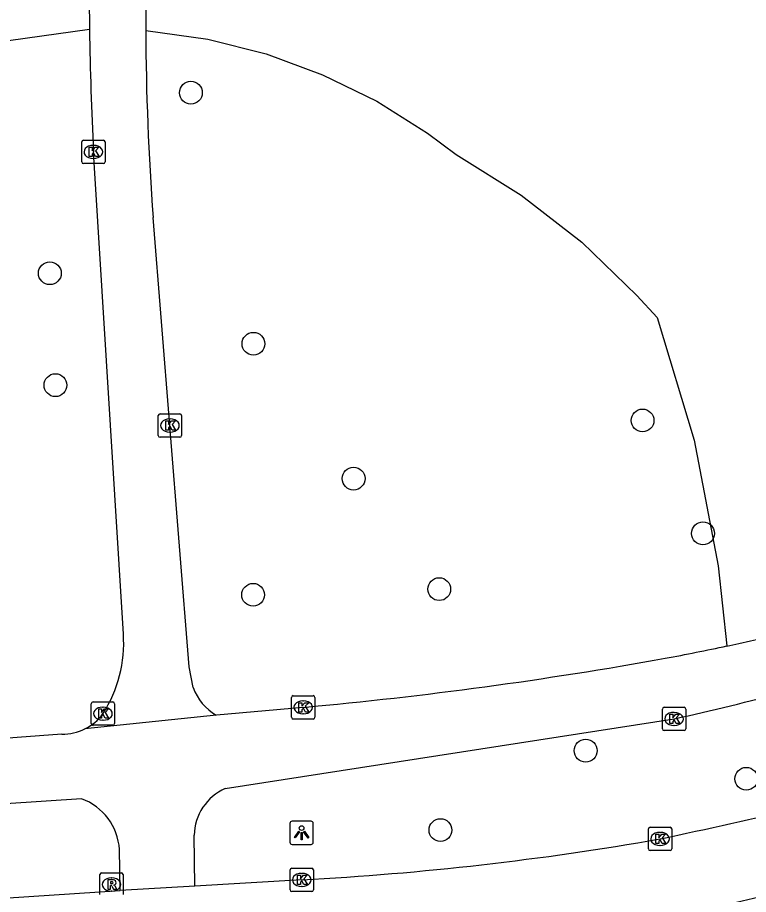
# Model space of a CAD drawing. Extents: x 160732 to 162105, y 387428 to 388479.
# Drawn here: x 160891.24 to 160922.55, y 387636.88 to 387674.46 of the extents above; entities that cross this region are included whole.
import ezdxf

# ---------------------------------------------------------------- set-up
doc = ezdxf.new("R2010")
doc.units = 0
for name, color, linetype in [('IMGEO_Boom', 7, 'Continuous'), ('IMGEO_Fietspad_gesloten', 7, 'Continuous'), ('IMGEO_Groenvoorziening', 7, 'Continuous'), ('IMGEO_Kolk', 7, 'Continuous'), ('IMGEO_Lichtpunt', 7, 'Continuous'), ('IMGEO_Rioolput', 7, 'Continuous'), ('IMGEO_Voetpad_open', 7, 'Continuous')]:
    doc.layers.add(name, color=color, linetype=linetype)

msp = doc.modelspace()

# ---------------------------------------------------------------- linework, layer by layer
at = {"layer": 'IMGEO_Boom'}
for centre in [(160898.663, 387671.235), (160892.621, 387663.499), (160901.343, 387660.477), (160892.861, 387658.702), (160918.012, 387657.189), (160905.634, 387654.698), (160920.602, 387652.35), (160909.303, 387649.96), (160901.33, 387649.718), (160915.575, 387643.039), (160922.456, 387641.832), (160909.355, 387639.634)]:
    msp.add_circle(centre, 0.489, dxfattribs=at)
at = {"layer": 'IMGEO_Fietspad_gesloten'}
for points in [[(160898.827, 387637.236), (160895.64, 387637.042)], [(160903.415, 387637.502), (160898.827, 387637.236)], [(160840.887, 387633.538), (160848.116, 387634.003), (160860.547, 387634.793), (160879.965, 387636.024), (160895.64, 387637.042)]]:
    msp.add_lwpolyline(points, dxfattribs=at)
for centre, radius, start, end in [((160876.686, 387839.616), 204.729, 281.8602, 283.59781), ((160896.624, 387764.884), 127.562, 273.05185, 279.9947), ((160873.933, 387845.155), 214.082, 282.32238, 283.38586)]:
    msp.add_arc(centre, radius, start, end, dxfattribs=at)
at = {"layer": 'IMGEO_Groenvoorziening'}
for points in [[(160894.32, 387673.95), (160883.998, 387672.504), (160882.394, 387672.045), (160881.628, 387671.69), (160880.228, 387670.749), (160879.054, 387669.538), (160878.158, 387668.109), (160876.763, 387666.27), (160873.854, 387663.013), (160870.621, 387660.077), (160867.098, 387657.496), (160863.325, 387655.297), (160859.343, 387653.504), (160855.195, 387652.137), (160850.927, 387651.212), (160844.53, 387650.061), (160837.576, 387649.526), (160830.604, 387649.721), (160831.069, 387639.224)], [(160896.728, 387673.908), (160899.385, 387673.527), (160901.886, 387672.896), (160904.308, 387672.007), (160906.623, 387670.87), (160908.806, 387669.497), (160910.024, 387668.582), (160912.813, 387666.847), (160915.406, 387664.829), (160917.774, 387662.551), (160918.632, 387661.596), (160920.224, 387656.345), (160921.259, 387650.956), (160921.626, 387647.524)]]:
    msp.add_lwpolyline(points, dxfattribs=at)
at = {"layer": 'IMGEO_Kolk'}
for p, q in [((160893.986, 387668.273), (160893.986, 387669.125)), ((160894.061, 387669.199), (160894.913, 387669.199)), ((160894.987, 387669.125), (160894.987, 387668.273)), ((160894.474, 387668.979), (160894.499, 387668.979)), ((160894.497, 387668.419), (160894.472, 387668.419)), ((160894.913, 387668.199), (160894.061, 387668.199)), ((160897.341, 387657.473), (160898.193, 387657.473)), ((160897.266, 387656.547), (160897.266, 387657.399)), ((160897.754, 387657.253), (160897.779, 387657.253)), ((160898.267, 387657.399), (160898.267, 387656.547)), ((160897.777, 387656.693), (160897.752, 387656.693)), ((160898.193, 387656.473), (160897.341, 387656.473)), ((160894.396, 387644.198), (160894.396, 387645.05)), ((160894.471, 387645.124), (160895.323, 387645.124)), ((160895.397, 387645.05), (160895.397, 387644.198)), ((160902.974, 387644.469), (160902.974, 387645.321)), ((160903.049, 387645.395), (160903.901, 387645.395)), ((160903.462, 387645.175), (160903.487, 387645.175)), ((160903.975, 387645.321), (160903.975, 387644.469)), ((160894.884, 387644.904), (160894.909, 387644.904)), ((160918.863, 387643.971), (160918.863, 387644.823)), ((160918.938, 387644.897), (160919.79, 387644.897)), ((160919.351, 387644.677), (160919.376, 387644.677)), ((160919.864, 387644.823), (160919.864, 387643.971)), ((160894.907, 387644.344), (160894.882, 387644.344)), ((160903.901, 387644.395), (160903.049, 387644.395)), ((160903.485, 387644.615), (160903.46, 387644.615)), ((160895.323, 387644.124), (160894.471, 387644.124)), ((160919.374, 387644.117), (160919.349, 387644.117)), ((160919.79, 387643.897), (160918.938, 387643.897)), ((160918.262, 387638.83), (160918.262, 387639.682)), ((160918.337, 387639.756), (160919.189, 387639.756)), ((160918.75, 387639.536), (160918.775, 387639.536)), ((160919.263, 387639.682), (160919.263, 387638.83)), ((160919.189, 387638.756), (160918.337, 387638.756)), ((160918.773, 387638.976), (160918.748, 387638.976)), ((160902.914, 387637.075), (160902.914, 387637.927)), ((160902.989, 387638.001), (160903.841, 387638.001)), ((160903.915, 387637.927), (160903.915, 387637.075)), ((160903.402, 387637.781), (160903.427, 387637.781)), ((160903.425, 387637.221), (160903.4, 387637.221)), ((160903.841, 387637.001), (160902.989, 387637.001))]:
    msp.add_line(p, q, dxfattribs=at)
for points in [[(160893.986, 387668.273), (160893.986, 387669.125)], [(160894.061, 387669.199), (160894.913, 387669.199)], [(160894.987, 387669.125), (160894.987, 387668.273)], [(160894.307, 387668.899), (160894.43, 387668.899), (160894.43, 387668.748), (160894.56, 387668.899), (160894.724, 387668.899), (160894.578, 387668.748), (160894.731, 387668.499), (160894.579, 387668.499), (160894.494, 387668.663), (160894.43, 387668.596), (160894.43, 387668.499), (160894.307, 387668.499), (160894.307, 387668.899)], [(160894.913, 387668.199), (160894.061, 387668.199)], [(160897.341, 387657.473), (160898.193, 387657.473)], [(160897.266, 387656.547), (160897.266, 387657.399)], [(160897.587, 387657.173), (160897.71, 387657.173), (160897.71, 387657.022), (160897.84, 387657.173), (160898.004, 387657.173), (160897.858, 387657.022), (160898.011, 387656.773), (160897.859, 387656.773), (160897.774, 387656.937), (160897.71, 387656.87), (160897.71, 387656.773), (160897.587, 387656.773), (160897.587, 387657.173)], [(160898.267, 387657.399), (160898.267, 387656.547)], [(160898.193, 387656.473), (160897.341, 387656.473)], [(160894.396, 387644.198), (160894.396, 387645.05)], [(160894.471, 387645.124), (160895.323, 387645.124)], [(160895.397, 387645.05), (160895.397, 387644.198)], [(160902.974, 387644.469), (160902.974, 387645.321)], [(160903.049, 387645.395), (160903.901, 387645.395)], [(160903.295, 387645.095), (160903.418, 387645.095), (160903.418, 387644.944), (160903.548, 387645.095), (160903.712, 387645.095), (160903.566, 387644.944), (160903.719, 387644.695), (160903.567, 387644.695), (160903.482, 387644.859), (160903.418, 387644.792), (160903.418, 387644.695), (160903.295, 387644.695), (160903.295, 387645.095)], [(160903.975, 387645.321), (160903.975, 387644.469)], [(160894.717, 387644.824), (160894.84, 387644.824), (160894.84, 387644.673), (160894.97, 387644.824), (160895.134, 387644.824), (160894.988, 387644.673), (160895.141, 387644.424), (160894.989, 387644.424), (160894.904, 387644.588), (160894.84, 387644.521), (160894.84, 387644.424), (160894.717, 387644.424), (160894.717, 387644.824)], [(160918.863, 387643.971), (160918.863, 387644.823)], [(160918.938, 387644.897), (160919.79, 387644.897)], [(160919.864, 387644.823), (160919.864, 387643.971)], [(160903.901, 387644.395), (160903.049, 387644.395)], [(160919.184, 387644.597), (160919.307, 387644.597), (160919.307, 387644.446), (160919.437, 387644.597), (160919.601, 387644.597), (160919.455, 387644.446), (160919.608, 387644.197), (160919.456, 387644.197), (160919.371, 387644.361), (160919.307, 387644.294), (160919.307, 387644.197), (160919.184, 387644.197), (160919.184, 387644.597)], [(160895.323, 387644.124), (160894.471, 387644.124)], [(160919.79, 387643.897), (160918.938, 387643.897)], [(160918.262, 387638.83), (160918.262, 387639.682)], [(160918.337, 387639.756), (160919.189, 387639.756)], [(160918.583, 387639.456), (160918.706, 387639.456), (160918.706, 387639.305), (160918.836, 387639.456), (160919, 387639.456), (160918.854, 387639.305), (160919.007, 387639.056), (160918.855, 387639.056), (160918.77, 387639.22), (160918.706, 387639.153), (160918.706, 387639.056), (160918.583, 387639.056), (160918.583, 387639.456)], [(160919.263, 387639.682), (160919.263, 387638.83)], [(160919.189, 387638.756), (160918.337, 387638.756)], [(160902.914, 387637.075), (160902.914, 387637.927)], [(160902.989, 387638.001), (160903.841, 387638.001)], [(160903.915, 387637.927), (160903.915, 387637.075)], [(160903.235, 387637.701), (160903.358, 387637.701), (160903.358, 387637.55), (160903.488, 387637.701), (160903.652, 387637.701), (160903.506, 387637.55), (160903.659, 387637.301), (160903.507, 387637.301), (160903.422, 387637.465), (160903.358, 387637.398), (160903.358, 387637.301), (160903.235, 387637.301), (160903.235, 387637.701)], [(160903.841, 387637.001), (160902.989, 387637.001)]]:
    msp.add_lwpolyline(points, dxfattribs=at)
for centre, start, end in [((160894.063, 387669.123), 91.552, 178.448), ((160894.063, 387669.123), 91.552, 178.448), ((160894.911, 387669.123), 1.552, 88.448), ((160894.911, 387669.123), 1.552, 88.448), ((160894.063, 387668.275), 181.552, 268.448), ((160894.063, 387668.275), 181.552, 268.448), ((160894.911, 387668.275), 271.552, 358.448), ((160894.911, 387668.275), 271.552, 358.448), ((160897.343, 387657.397), 91.552, 178.448), ((160897.343, 387657.397), 91.552, 178.448), ((160898.191, 387657.397), 1.552, 88.448), ((160898.191, 387657.397), 1.552, 88.448), ((160897.343, 387656.549), 181.552, 268.448), ((160897.343, 387656.549), 181.552, 268.448), ((160898.191, 387656.549), 271.552, 358.448), ((160898.191, 387656.549), 271.552, 358.448), ((160894.473, 387645.048), 91.552, 178.448), ((160894.473, 387645.048), 91.552, 178.448), ((160895.321, 387645.048), 1.552, 88.448), ((160895.321, 387645.048), 1.552, 88.448), ((160903.051, 387645.319), 91.552, 178.448), ((160903.051, 387645.319), 91.552, 178.448), ((160903.899, 387645.319), 1.552, 88.448), ((160903.899, 387645.319), 1.552, 88.448), ((160918.94, 387644.821), 91.552, 178.448), ((160918.94, 387644.821), 91.552, 178.448), ((160919.788, 387644.821), 1.552, 88.448), ((160919.788, 387644.821), 1.552, 88.448), ((160903.051, 387644.471), 181.552, 268.448), ((160903.051, 387644.471), 181.552, 268.448), ((160903.899, 387644.471), 271.552, 358.448), ((160903.899, 387644.471), 271.552, 358.448), ((160894.473, 387644.2), 181.552, 268.448), ((160894.473, 387644.2), 181.552, 268.448), ((160895.321, 387644.2), 271.552, 358.448), ((160895.321, 387644.2), 271.552, 358.448), ((160918.94, 387643.973), 181.552, 268.448), ((160918.94, 387643.973), 181.552, 268.448), ((160919.788, 387643.973), 271.552, 358.448), ((160919.788, 387643.973), 271.552, 358.448), ((160918.339, 387639.68), 91.552, 178.448), ((160918.339, 387639.68), 91.552, 178.448), ((160919.187, 387639.68), 1.552, 88.448), ((160919.187, 387639.68), 1.552, 88.448), ((160918.339, 387638.832), 181.552, 268.448), ((160918.339, 387638.832), 181.552, 268.448), ((160919.187, 387638.832), 271.552, 358.448), ((160919.187, 387638.832), 271.552, 358.448), ((160902.991, 387637.925), 91.552, 178.448), ((160902.991, 387637.925), 91.552, 178.448), ((160903.839, 387637.925), 1.552, 88.448), ((160903.839, 387637.925), 1.552, 88.448), ((160902.991, 387637.077), 181.552, 268.448), ((160902.991, 387637.077), 181.552, 268.448), ((160903.839, 387637.077), 271.552, 358.448), ((160903.839, 387637.077), 271.552, 358.448)]:
    msp.add_arc(centre, 0.0765, start, end, dxfattribs=at)
for centre, major_axis, ratio, start_param, end_param in [((160894.473, 387668.699), (-0.387, 0.002), 0.722429, 4.712389, 7.853982), ((160894.498, 387668.699), (-0.39, 0.002), 0.717154, 1.570796, 4.712389), ((160897.753, 387656.973), (-0.387, 0.002), 0.722429, 4.712389, 7.853982), ((160897.778, 387656.973), (-0.39, 0.002), 0.717154, 1.570796, 4.712389), ((160903.461, 387644.895), (-0.387, 0.002), 0.722429, 4.712389, 7.853982), ((160903.486, 387644.895), (-0.39, 0.002), 0.717154, 1.570796, 4.712389), ((160894.883, 387644.624), (-0.387, 0.002), 0.722429, 4.712389, 7.853982), ((160894.908, 387644.624), (-0.39, 0.002), 0.717154, 1.570796, 4.712389), ((160919.35, 387644.397), (-0.387, 0.002), 0.722429, 4.712389, 7.853982), ((160919.375, 387644.397), (-0.39, 0.002), 0.717154, 1.570796, 4.712389), ((160918.749, 387639.256), (-0.387, 0.002), 0.722429, 4.712389, 7.853982), ((160918.774, 387639.256), (-0.39, 0.002), 0.717154, 1.570796, 4.712389), ((160903.401, 387637.501), (-0.387, 0.002), 0.722429, 4.712389, 7.853982), ((160903.426, 387637.501), (-0.39, 0.002), 0.717154, 1.570796, 4.712389)]:
    msp.add_ellipse(centre, major_axis=major_axis, ratio=ratio, start_param=start_param, end_param=end_param, dxfattribs=at)
at = {"layer": 'IMGEO_Lichtpunt'}
for p, q in [((160902.909, 387639.922), (160902.909, 387639.115)), ((160902.909, 387639.922), (160902.909, 387639.115)), ((160903.811, 387640.017), (160903.003, 387640.017)), ((160903.811, 387640.017), (160903.003, 387640.017)), ((160903.905, 387639.115), (160903.905, 387639.922)), ((160903.905, 387639.115), (160903.905, 387639.922)), ((160903.003, 387639.021), (160903.811, 387639.021)), ((160903.003, 387639.021), (160903.811, 387639.021))]:
    msp.add_line(p, q, dxfattribs=at)
for points in [[(160903.283, 387639.586), (160903.322, 387639.558), (160903.134, 387639.296), (160903.096, 387639.323), (160903.283, 387639.586)], [(160903.385, 387639.538), (160903.432, 387639.538), (160903.432, 387639.216), (160903.385, 387639.216), (160903.385, 387639.538)], [(160903.495, 387639.558), (160903.533, 387639.585), (160903.72, 387639.323), (160903.681, 387639.295), (160903.495, 387639.558)]]:
    msp.add_lwpolyline(points, dxfattribs=at)
msp.add_circle((160903.408, 387639.72), 0.0994, dxfattribs=at)
for centre, start, end in [((160903.003, 387639.922), 90, 180), ((160903.003, 387639.922), 90, 180), ((160903.811, 387639.922), 0, 90), ((160903.811, 387639.922), 0, 90), ((160903.003, 387639.115), 180, 270), ((160903.003, 387639.115), 180, 270), ((160903.811, 387639.115), 270, 0), ((160903.811, 387639.115), 270, 360)]:
    msp.add_arc(centre, 0.0946, start, end, dxfattribs=at)
at = {"layer": 'IMGEO_Rioolput'}
for p, q in [((160894.762, 387636.876), (160894.762, 387637.728)), ((160894.837, 387637.802), (160895.689, 387637.802)), ((160895.25, 387637.582), (160895.275, 387637.582)), ((160895.763, 387637.728), (160895.763, 387636.876)), ((160895.273, 387637.022), (160895.248, 387637.022))]:
    msp.add_line(p, q, dxfattribs=at)
for points in [[(160894.762, 387636.876), (160894.762, 387637.728)], [(160894.837, 387637.802), (160895.689, 387637.802)], [(160895.763, 387637.728), (160895.763, 387636.876)], [(160895.351, 387637.5), (160895.099, 387637.502), (160895.099, 387637.102)], [(160895.099, 387637.102), (160895.223, 387637.102), (160895.223, 387637.264), (160895.234, 387637.264)], [(160895.277, 387637.421), (160895.223, 387637.421), (160895.223, 387637.34)], [(160895.223, 387637.34), (160895.275, 387637.34)], [(160895.281, 387637.235), (160895.352, 387637.102), (160895.492, 387637.102), (160895.427, 387637.228)]]:
    msp.add_lwpolyline(points, dxfattribs=at)
for centre, radius, start, end in [((160894.839, 387637.726), 0.0765, 91.552, 178.448), ((160894.839, 387637.726), 0.0765, 91.552, 178.448), ((160895.687, 387637.726), 0.0765, 1.552, 88.448), ((160895.687, 387637.726), 0.0765, 1.552, 88.448), ((160895.233, 387637.211), 0.0533, 26.0293, 88.6989), ((160895.259, 387637.529), 0.19, 274.7715, 282.9687), ((160895.283, 387637.325), 0.0964, 77.0061, 93.1865), ((160895.297, 387637.382), 0.0378, 276.6634, 79.6772), ((160895.35, 387637.39), 0.109, 350.3612, 89.416), ((160895.348, 387637.39), 0.112, 277.5842, 350.9817), ((160895.332, 387637.175), 0.108, 29.5134, 73.7905)]:
    msp.add_arc(centre, radius, start, end, dxfattribs=at)
for centre, major_axis, ratio, start_param, end_param in [((160895.249, 387637.302), (-0.387, 0.002), 0.722429, 4.712389, 7.853982), ((160895.274, 387637.302), (-0.39, 0.002), 0.717154, 1.570796, 4.712389)]:
    msp.add_ellipse(centre, major_axis=major_axis, ratio=ratio, start_param=start_param, end_param=end_param, dxfattribs=at)
at = {"layer": 'IMGEO_Voetpad_open'}
for points in [[(160895.771, 387648.032), (160894.488, 387668.699)], [(160898.763, 387645.752), (160898.589, 387646.633), (160897.766, 387656.973), (160897.044, 387665.887)], [(160903.476, 387644.894), (160899.754, 387644.553)], [(160899.754, 387644.553), (160894.123, 387643.969)], [(160900.136, 387641.415), (160919.364, 387644.398)], [(160893.132, 387643.75), (160841.046, 387639.853), (160831.069, 387639.224)], [(160893.982, 387640.975), (160840.6, 387637.449)], [(160898.827, 387637.236), (160898.806, 387639.415)], [(160895.64, 387637.042), (160895.603, 387638.806)]]:
    msp.add_lwpolyline(points, dxfattribs=at)
for centre, radius, start, end in [((161049.287, 387676.232), 154.984, 175.61916, 180.84383), ((161015.057, 387674.518), 118.33, 176.8168, 180.29549), ((161051.104, 387676.338), 156.802, 180.87259, 182.79239), ((161015.13, 387674.556), 118.404, 180.31352, 184.19866), ((160893.841, 387779.608), 134.975, 281.87952, 288.92577), ((160890.223, 387647.637), 5.562, 327.1957, 4.0682), ((160895.493, 387771.28), 126.485, 280.70454, 281.92368), ((160886.836, 387825.964), 181.833, 275.25065, 280.1844), ((160900.879, 387646.492), 2.242, 199.2744, 239.8746), ((160873.915, 387843.668), 204.387, 282.848, 284.23787), ((160893.186, 387645.864), 2.114, 296.3189, 324.0875), ((160893.186, 387645.857), 2.108, 268.5326, 296.3903), ((160901.031, 387639.378), 2.225, 113.7074, 179.0448), ((160893.129, 387638.647), 2.479, 3.6748, 69.8704)]:
    msp.add_arc(centre, radius, start, end, dxfattribs=at)

doc.saveas('drawing.dxf')
